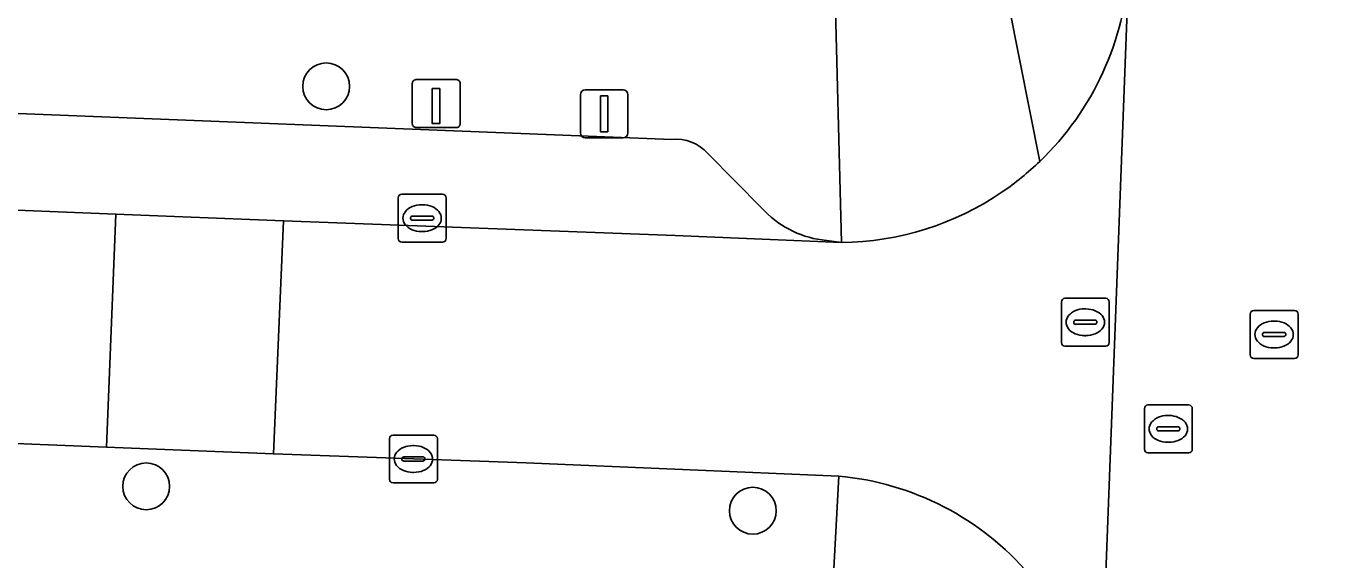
# Model space of a CAD drawing. Extents: x 160732 to 162107, y 387428 to 388479.
# Drawn here: x 161408.84 to 161436.34, y 387679.27 to 387690.41 of the extents above; entities that cross this region are included whole.
import ezdxf

# ---------------------------------------------------------------- set-up
doc = ezdxf.new("R2010")
doc.units = 0
for name, color, linetype in [('IMGEO_Boom', 7, 'Continuous'), ('IMGEO_Kolk', 7, 'Continuous'), ('IMGEO_Laadpaal', 7, 'Continuous'), ('IMGEO_Lichtmast', 7, 'Continuous'), ('IMGEO_Parkeervlak_open', 7, 'Continuous'), ('IMGEO_Rijbaan_lokaal_open', 7, 'Continuous'), ('IMGEO_Rioolput', 7, 'Continuous'), ('IMGEO_Verkeerseiland_open', 7, 'Continuous'), ('IMGEO_Voetpad_open', 7, 'Continuous')]:
    doc.layers.add(name, color=color, linetype=linetype)

msp = doc.modelspace()

# ---------------------------------------------------------------- linework, layer by layer
at = {"layer": 'IMGEO_Boom'}
for centre in [(161415.107, 387689.158), (161411.348, 387680.802), (161424.017, 387680.293)]:
    msp.add_circle(centre, 0.489, dxfattribs=at)
at = {"layer": 'IMGEO_Kolk'}
for p, q in [((161416.609, 387685.978), (161416.609, 387686.83)), ((161416.684, 387686.904), (161417.536, 387686.904)), ((161417.097, 387686.684), (161417.122, 387686.684)), ((161417.61, 387686.83), (161417.61, 387685.978)), ((161416.868, 387686.398), (161416.868, 387686.41)), ((161416.911, 387686.447), (161417.309, 387686.447)), ((161417.352, 387686.41), (161417.352, 387686.398)), ((161417.306, 387686.361), (161416.908, 387686.361)), ((161417.12, 387686.124), (161417.095, 387686.124)), ((161417.536, 387685.904), (161416.684, 387685.904)), ((161416.427, 387680.948), (161416.427, 387681.8)), ((161416.502, 387681.874), (161417.354, 387681.874)), ((161417.428, 387681.8), (161417.428, 387680.948)), ((161416.915, 387681.654), (161416.94, 387681.654)), ((161416.686, 387681.368), (161416.686, 387681.38)), ((161417.124, 387681.331), (161416.726, 387681.331)), ((161416.729, 387681.417), (161417.127, 387681.417)), ((161417.17, 387681.38), (161417.17, 387681.368)), ((161416.938, 387681.094), (161416.913, 387681.094)), ((161417.354, 387680.874), (161416.502, 387680.874))]:
    msp.add_line(p, q, dxfattribs=at)
for points in [[(161416.609, 387685.978), (161416.609, 387686.83)], [(161416.684, 387686.904), (161417.536, 387686.904)], [(161417.61, 387686.83), (161417.61, 387685.978)], [(161417.536, 387685.904), (161416.684, 387685.904)], [(161416.427, 387680.948), (161416.427, 387681.8)], [(161416.502, 387681.874), (161417.354, 387681.874)], [(161417.428, 387681.8), (161417.428, 387680.948)], [(161417.354, 387680.874), (161416.502, 387680.874)]]:
    msp.add_lwpolyline(points, dxfattribs=at)
for centre, radius, start, end in [((161416.686, 387686.828), 0.0765, 91.552, 178.448), ((161416.686, 387686.828), 0.0765, 91.552, 178.448), ((161417.534, 387686.828), 0.0765, 1.552, 88.448), ((161417.534, 387686.828), 0.0765, 1.552, 88.448), ((161416.908, 387686.407), 0.0403, 85.8775, 175.7526), ((161416.905, 387686.397), 0.0366, 178.938, 274.7102), ((161417.309, 387686.404), 0.043, 264.8664, 352.4533), ((161417.313, 387686.409), 0.0386, 1.7309, 96.639), ((161416.686, 387685.98), 0.0765, 181.552, 268.448), ((161416.686, 387685.98), 0.0765, 181.552, 268.448), ((161417.534, 387685.98), 0.0765, 271.552, 358.448), ((161417.534, 387685.98), 0.0765, 271.552, 358.448), ((161416.504, 387681.798), 0.0765, 91.552, 178.448), ((161416.504, 387681.798), 0.0765, 91.552, 178.448), ((161417.352, 387681.798), 0.0765, 1.552, 88.448), ((161417.352, 387681.798), 0.0765, 1.552, 88.448), ((161416.726, 387681.377), 0.0403, 85.8775, 175.7526), ((161416.723, 387681.367), 0.0366, 178.938, 274.7102), ((161417.127, 387681.374), 0.043, 264.8664, 352.4533), ((161417.131, 387681.379), 0.0386, 1.7309, 96.639), ((161416.504, 387680.95), 0.0765, 181.552, 268.448), ((161416.504, 387680.95), 0.0765, 181.552, 268.448), ((161417.352, 387680.95), 0.0765, 271.552, 358.448), ((161417.352, 387680.95), 0.0765, 271.552, 358.448)]:
    msp.add_arc(centre, radius, start, end, dxfattribs=at)
for centre, major_axis, ratio, start_param, end_param in [((161417.096, 387686.404), (-0.387, 0.002), 0.722429, 4.712389, 7.853982), ((161417.121, 387686.404), (-0.39, 0.002), 0.717154, 1.570796, 4.712389), ((161416.914, 387681.374), (-0.387, 0.002), 0.722429, 4.712389, 7.853982), ((161416.939, 387681.374), (-0.39, 0.002), 0.717154, 1.570796, 4.712389)]:
    msp.add_ellipse(centre, major_axis=major_axis, ratio=ratio, start_param=start_param, end_param=end_param, dxfattribs=at)
at = {"layer": 'IMGEO_Laadpaal'}
for p, q in [((161416.905, 387689.215), (161416.905, 387688.374)), ((161416.905, 387689.215), (161416.905, 387688.374)), ((161417.821, 387689.299), (161416.98, 387689.299)), ((161417.821, 387689.299), (161416.98, 387689.299)), ((161417.905, 387688.383), (161417.905, 387689.224)), ((161417.905, 387688.383), (161417.905, 387689.224)), ((161416.989, 387688.299), (161417.83, 387688.299)), ((161416.989, 387688.299), (161417.83, 387688.299))]:
    msp.add_line(p, q, dxfattribs=at)
msp.add_lwpolyline([(161417.32, 387689.112), (161417.48, 387689.112), (161417.48, 387688.379), (161417.32, 387688.379), (161417.32, 387689.112)], dxfattribs=at)
for centre, start, end in [((161416.983, 387689.221), 92.4484, 184.2845), ((161416.983, 387689.221), 92.4484, 184.2845), ((161417.827, 387689.221), 2.4484, 94.2845), ((161417.827, 387689.221), 2.4484, 94.2845), ((161416.983, 387688.377), 182.4484, 274.2845), ((161416.983, 387688.377), 182.4484, 274.2845), ((161417.827, 387688.377), 272.4484, 4.2845), ((161417.827, 387688.377), 272.4484, 4.2845)]:
    msp.add_arc(centre, 0.0779, start, end, dxfattribs=at)
at = {"layer": 'IMGEO_Lichtmast'}
for p, q in [((161420.418, 387688.184), (161420.418, 387688.984)), ((161420.418, 387688.984), (161420.418, 387688.184)), ((161420.518, 387689.084), (161421.308, 387689.084)), ((161421.308, 387689.084), (161420.518, 387689.084)), ((161421.408, 387688.984), (161421.408, 387688.184)), ((161421.408, 387688.184), (161421.408, 387688.984)), ((161421.308, 387688.084), (161420.518, 387688.084)), ((161420.518, 387688.084), (161421.308, 387688.084))]:
    msp.add_line(p, q, dxfattribs=at)
msp.add_lwpolyline([(161420.838, 387688.959), (161420.988, 387688.959), (161420.988, 387688.209), (161420.838, 387688.209), (161420.838, 387688.959)], dxfattribs=at)
for centre, start, end in [((161420.518, 387688.984), 90, 180), ((161420.518, 387688.984), 90, 180), ((161421.308, 387688.984), 0, 90), ((161421.308, 387688.984), 360, 90), ((161420.518, 387688.184), 180, 270), ((161420.518, 387688.184), 180, 270), ((161421.308, 387688.184), 270, 0), ((161421.308, 387688.184), 270, 0)]:
    msp.add_arc(centre, 0.1, start, end, dxfattribs=at)
at = {"layer": 'IMGEO_Parkeervlak_open'}
for points in [[(161422.326, 387688.049), (161365.78, 387690.296)], [(161362.48, 387688.435), (161410.714, 387686.491), (161414.218, 387686.352), (161422.397, 387686.043), (161425.868, 387685.895), (161425.458, 387685.949)], [(161424.204, 387686.615), (161423.078, 387687.754)]]:
    msp.add_lwpolyline(points, dxfattribs=at)
for centre, radius, start, end in [((161422.413, 387687.164), 0.889, 41.5633, 95.5978), ((161425.749, 387688.01), 2.081, 222.0834, 261.971)]:
    msp.add_arc(centre, radius, start, end, dxfattribs=at)
at = {"layer": 'IMGEO_Rijbaan_lokaal_open'}
for points in [[(161438.417, 387691.156), (161438.479, 387693.319), (161436.881, 387693.368), (161433.542, 387693.472), (161431.942, 387693.521), (161431.87, 387691.659), (161431.238, 387674.954), (161431.203, 387674.698), (161431.153, 387673.685), (161432.702, 387673.642), (161436.141, 387673.546), (161437.693, 387673.503), (161438.379, 387690.807)], [(161350.489, 387684.034), (161410.519, 387681.624), (161410.714, 387686.491), (161362.48, 387688.435), (161362.321, 387688.441), (161354.667, 387688.785), (161354.474, 387688.775), (161354.304, 387688.782), (161350.65, 387688.927)], [(161414.006, 387681.48), (161414.218, 387686.352), (161410.714, 387686.491), (161410.519, 387681.624)]]:
    msp.add_lwpolyline(points, close=True, dxfattribs=at)
for points in [[(161431.203, 387674.698), (161431.238, 387674.954), (161431.87, 387691.659)], [(161425.868, 387685.895), (161422.397, 387686.043), (161414.218, 387686.352), (161414.006, 387681.48), (161419.286, 387681.292), (161425.811, 387681.016)]]:
    msp.add_lwpolyline(points, dxfattribs=at)
for centre, radius, start, end in [((161425.796, 387691.975), 6.083, 313.8567, 357.0223), ((161425.794, 387691.98), 6.088, 304.333, 313.8382), ((161425.803, 387691.963), 6.068, 270.6154, 304.3508), ((161425.277, 387675.097), 5.943, 40.5041, 84.8463)]:
    msp.add_arc(centre, radius, start, end, dxfattribs=at)
at = {"layer": 'IMGEO_Rioolput'}
for p, q in [((161430.461, 387683.804), (161430.461, 387684.656)), ((161430.536, 387684.73), (161431.388, 387684.73)), ((161430.949, 387684.51), (161430.974, 387684.51)), ((161431.462, 387684.656), (161431.462, 387683.804)), ((161434.479, 387684.475), (161435.331, 387684.475)), ((161430.72, 387684.224), (161430.72, 387684.236)), ((161430.763, 387684.273), (161431.161, 387684.273)), ((161431.204, 387684.236), (161431.204, 387684.224)), ((161434.404, 387683.549), (161434.404, 387684.401)), ((161434.892, 387684.255), (161434.917, 387684.255)), ((161435.405, 387684.401), (161435.405, 387683.549)), ((161431.158, 387684.187), (161430.76, 387684.187)), ((161430.972, 387683.95), (161430.947, 387683.95)), ((161434.663, 387683.969), (161434.663, 387683.981)), ((161435.101, 387683.932), (161434.703, 387683.932)), ((161434.706, 387684.018), (161435.104, 387684.018)), ((161435.147, 387683.981), (161435.147, 387683.969)), ((161431.388, 387683.73), (161430.536, 387683.73)), ((161434.915, 387683.695), (161434.89, 387683.695)), ((161435.331, 387683.475), (161434.479, 387683.475)), ((161432.195, 387681.576), (161432.195, 387682.428)), ((161432.27, 387682.502), (161433.122, 387682.502)), ((161432.683, 387682.282), (161432.708, 387682.282)), ((161433.196, 387682.428), (161433.196, 387681.576)), ((161432.454, 387681.996), (161432.454, 387682.008)), ((161432.497, 387682.045), (161432.895, 387682.045)), ((161432.938, 387682.008), (161432.938, 387681.996)), ((161432.892, 387681.959), (161432.494, 387681.959)), ((161432.706, 387681.722), (161432.681, 387681.722)), ((161433.122, 387681.502), (161432.27, 387681.502))]:
    msp.add_line(p, q, dxfattribs=at)
for points in [[(161430.461, 387683.804), (161430.461, 387684.656)], [(161430.536, 387684.73), (161431.388, 387684.73)], [(161431.462, 387684.656), (161431.462, 387683.804)], [(161434.479, 387684.475), (161435.331, 387684.475)], [(161434.404, 387683.549), (161434.404, 387684.401)], [(161435.405, 387684.401), (161435.405, 387683.549)], [(161431.388, 387683.73), (161430.536, 387683.73)], [(161435.331, 387683.475), (161434.479, 387683.475)], [(161432.195, 387681.576), (161432.195, 387682.428)], [(161432.27, 387682.502), (161433.122, 387682.502)], [(161433.196, 387682.428), (161433.196, 387681.576)], [(161433.122, 387681.502), (161432.27, 387681.502)]]:
    msp.add_lwpolyline(points, dxfattribs=at)
for centre, radius, start, end in [((161430.538, 387684.654), 0.0765, 91.552, 178.448), ((161430.538, 387684.654), 0.0765, 91.552, 178.448), ((161431.386, 387684.654), 0.0765, 1.552, 88.448), ((161431.386, 387684.654), 0.0765, 1.552, 88.448), ((161434.481, 387684.399), 0.0765, 91.552, 178.448), ((161434.481, 387684.399), 0.0765, 91.552, 178.448), ((161435.329, 387684.399), 0.0765, 1.552, 88.448), ((161435.329, 387684.399), 0.0765, 1.552, 88.448), ((161430.76, 387684.233), 0.0403, 85.8775, 175.7526), ((161430.757, 387684.223), 0.0366, 178.938, 274.7102), ((161431.161, 387684.23), 0.043, 264.8664, 352.4533), ((161431.165, 387684.235), 0.0386, 1.7309, 96.639), ((161434.703, 387683.978), 0.0403, 85.8775, 175.7526), ((161434.7, 387683.968), 0.0366, 178.938, 274.7102), ((161435.104, 387683.975), 0.043, 264.8664, 352.4533), ((161435.108, 387683.98), 0.0386, 1.7309, 96.639), ((161430.538, 387683.806), 0.0765, 181.552, 268.448), ((161430.538, 387683.806), 0.0765, 181.552, 268.448), ((161431.386, 387683.806), 0.0765, 271.552, 358.448), ((161431.386, 387683.806), 0.0765, 271.552, 358.448), ((161434.481, 387683.551), 0.0765, 181.552, 268.448), ((161434.481, 387683.551), 0.0765, 181.552, 268.448), ((161435.329, 387683.551), 0.0765, 271.552, 358.448), ((161435.329, 387683.551), 0.0765, 271.552, 358.448), ((161432.272, 387682.426), 0.0765, 91.552, 178.448), ((161432.272, 387682.426), 0.0765, 91.552, 178.448), ((161433.12, 387682.426), 0.0765, 1.552, 88.448), ((161433.12, 387682.426), 0.0765, 1.552, 88.448), ((161432.494, 387682.005), 0.0403, 85.8775, 175.7526), ((161432.491, 387681.995), 0.0366, 178.938, 274.7102), ((161432.895, 387682.002), 0.043, 264.8664, 352.4533), ((161432.899, 387682.007), 0.0386, 1.7309, 96.639), ((161432.272, 387681.578), 0.0765, 181.552, 268.448), ((161432.272, 387681.578), 0.0765, 181.552, 268.448), ((161433.12, 387681.578), 0.0765, 271.552, 358.448), ((161433.12, 387681.578), 0.0765, 271.552, 358.448)]:
    msp.add_arc(centre, radius, start, end, dxfattribs=at)
for centre, major_axis, ratio, start_param, end_param in [((161430.948, 387684.23), (-0.387, 0.002), 0.722429, 4.712389, 7.853982), ((161430.973, 387684.23), (-0.39, 0.002), 0.717154, 1.570796, 4.712389), ((161434.891, 387683.975), (-0.387, 0.002), 0.722429, 4.712389, 7.853982), ((161434.916, 387683.975), (-0.39, 0.002), 0.717154, 1.570796, 4.712389), ((161432.682, 387682.002), (-0.387, 0.002), 0.722429, 4.712389, 7.853982), ((161432.707, 387682.002), (-0.39, 0.002), 0.717154, 1.570796, 4.712389)]:
    msp.add_ellipse(centre, major_axis=major_axis, ratio=ratio, start_param=start_param, end_param=end_param, dxfattribs=at)
at = {"layer": 'IMGEO_Verkeerseiland_open'}
msp.add_lwpolyline([(161433.369, 387744.456), (161431.587, 387744.066), (161431.315, 387735.6), (161431.201, 387734.673), (161430.78, 387723.894), (161430.707, 387723.008), (161430.424, 387712.218), (161430.208, 387711.294), (161429.721, 387700.511), (161429.743, 387699.611), (161429.372, 387690.815), (161430.01, 387687.589)], dxfattribs=at)
msp.add_arc((161425.796, 387691.975), 6.083, 313.8567, 357.0223, dxfattribs=at)
at = {"layer": 'IMGEO_Voetpad_open'}
for points in [[(161430.01, 387687.589), (161429.372, 387690.815), (161428.188, 387690.865), (161428.559, 387699.661), (161429.743, 387699.611), (161429.721, 387700.511), (161428.548, 387700.564), (161429.035, 387711.347), (161430.208, 387711.294), (161430.424, 387712.218), (161429.24, 387712.249), (161429.523, 387723.039), (161430.707, 387723.008), (161430.78, 387723.894)], [(161425.458, 387685.949), (161425.868, 387685.895), (161425.721, 387691.57)], [(161425.721, 387691.57), (161425.868, 387685.895)], [(161365.78, 387690.296), (161422.326, 387688.049)], [(161423.078, 387687.754), (161424.204, 387686.615)], [(161425.811, 387681.016), (161419.286, 387681.292), (161414.006, 387681.48), (161410.519, 387681.624), (161350.489, 387684.034), (161347.031, 387684.145), (161305.921, 387685.824), (161286.329, 387686.613), (161275.404, 387687.021), (161274.352, 387687.036), (161273.623, 387683.053)], [(161425.811, 387681.016), (161425.558, 387676.256), (161425.151, 387667.358), (161423.331, 387620.736)], [(161425.558, 387676.256), (161425.811, 387681.016)]]:
    msp.add_lwpolyline(points, dxfattribs=at)
for centre, radius, start, end in [((161422.413, 387687.164), 0.889, 41.5633, 95.5978), ((161425.794, 387691.98), 6.088, 304.333, 313.8382), ((161425.803, 387691.963), 6.068, 270.6154, 304.3508), ((161425.749, 387688.01), 2.081, 222.0834, 261.971), ((161425.277, 387675.097), 5.943, 40.5041, 84.8463)]:
    msp.add_arc(centre, radius, start, end, dxfattribs=at)

doc.saveas('drawing.dxf')
